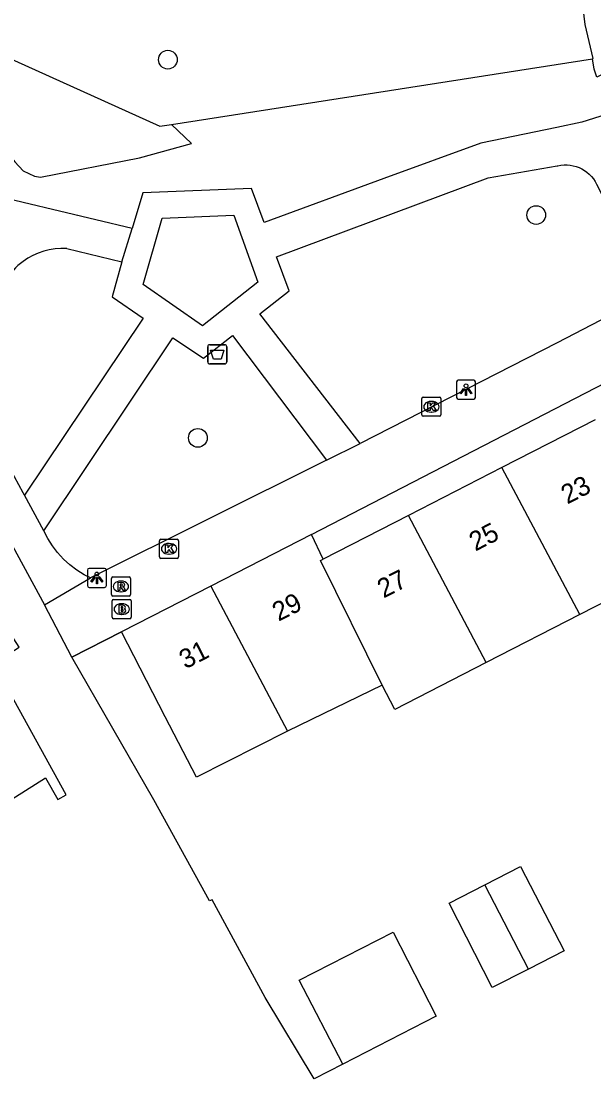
# Model space of a CAD drawing. Extents: x 160379 to 161131, y 383940 to 384849.
# Drawn here: x 160999.9 to 161029.9, y 384084.7 to 384140 of the extents above; entities that cross this region are included whole.
import ezdxf

# ---------------------------------------------------------------- set-up
doc = ezdxf.new("R2010")
doc.units = 0
for name, color, linetype in [('IMGEO_Afvalbak', 7, 'Continuous'), ('IMGEO_Boom', 7, 'Continuous'), ('IMGEO_Brandkraan', 7, 'Continuous'), ('IMGEO_Groenvoorziening', 7, 'Continuous'), ('IMGEO_Kolk', 7, 'Continuous'), ('IMGEO_Lichtpunt', 7, 'Continuous'), ('IMGEO_Muur', 7, 'Continuous'), ('IMGEO_Pand', 7, 'Continuous'), ('IMGEO_Pand_nummerreeks', 7, 'Continuous'), ('IMGEO_Rioolput', 7, 'Continuous'), ('IMGEO_Voetpad_halfverhard', 7, 'Continuous'), ('IMGEO_Voetpad_open', 7, 'Continuous')]:
    doc.layers.add(name, color=color, linetype=linetype)

msp = doc.modelspace()

# ---------------------------------------------------------------- linework, layer by layer
at = {"layer": 'IMGEO_Afvalbak'}
for p, q in [((161009.668, 384122.209), (161009.668, 384123.009)), ((161009.668, 384123.009), (161009.668, 384122.209)), ((161009.768, 384123.109), (161010.558, 384123.109)), ((161010.558, 384123.109), (161009.768, 384123.109)), ((161010.658, 384123.009), (161010.658, 384122.209)), ((161010.658, 384122.209), (161010.658, 384123.009)), ((161010.558, 384122.109), (161009.768, 384122.109)), ((161009.768, 384122.109), (161010.558, 384122.109))]:
    msp.add_line(p, q, dxfattribs=at)
msp.add_lwpolyline([(161009.811, 384122.823), (161010.515, 384122.823), (161010.366, 384122.353), (161009.96, 384122.353), (161009.811, 384122.823)], dxfattribs=at)
for centre, start, end in [((161009.768, 384123.009), 90, 180), ((161009.768, 384123.009), 90, 180), ((161010.558, 384123.009), 0, 90), ((161010.558, 384123.009), 360, 90), ((161009.768, 384122.209), 180, 270), ((161009.768, 384122.209), 180, 270), ((161010.558, 384122.209), 270, 0), ((161010.558, 384122.209), 270, 0)]:
    msp.add_arc(centre, 0.1, start, end, dxfattribs=at)
at = {"layer": 'IMGEO_Boom'}
for centre in [(161007.58, 384138.031), (161026.855, 384129.9), (161009.15, 384118.235)]:
    msp.add_circle(centre, 0.489, dxfattribs=at)
at = {"layer": 'IMGEO_Brandkraan'}
for p, q in [((161004.662, 384108.847), (161004.662, 384109.699)), ((161004.737, 384109.773), (161005.589, 384109.773)), ((161005.15, 384109.553), (161005.175, 384109.553)), ((161005.663, 384109.699), (161005.663, 384108.847)), ((161005.173, 384108.993), (161005.148, 384108.993)), ((161005.589, 384108.773), (161004.737, 384108.773))]:
    msp.add_line(p, q, dxfattribs=at)
for points in [[(161004.662, 384108.847), (161004.662, 384109.699)], [(161004.737, 384109.773), (161005.589, 384109.773)], [(161005.663, 384109.699), (161005.663, 384108.847)], [(161005.01, 384109.473), (161005.01, 384109.073), (161005.223, 384109.073)], [(161005.241, 384109.473), (161005.01, 384109.473)], [(161005.189, 384109.392), (161005.135, 384109.392), (161005.135, 384109.316)], [(161005.135, 384109.316), (161005.188, 384109.316)], [(161005.197, 384109.24), (161005.135, 384109.24), (161005.135, 384109.159)], [(161005.135, 384109.159), (161005.197, 384109.159)], [(161005.589, 384108.773), (161004.737, 384108.773)]]:
    msp.add_lwpolyline(points, dxfattribs=at)
for centre, radius, start, end in [((161004.739, 384109.697), 0.0765, 91.552, 178.448), ((161004.739, 384109.697), 0.0765, 91.552, 178.448), ((161005.587, 384109.697), 0.0765, 1.552, 88.448), ((161005.587, 384109.697), 0.0765, 1.552, 88.448), ((161005.19, 384109.354), 0.0379, 267.8285, 90.9355), ((161005.198, 384109.199), 0.0404, 269.8759, 90.5077), ((161005.229, 384109.324), 0.251, 268.6676, 293.5347), ((161005.245, 384109.328), 0.145, 59.4692, 91.5367), ((161005.27, 384109.375), 0.0922, 285.5137, 58.1501), ((161005.275, 384109.183), 0.105, 301.3115, 78.989), ((161004.739, 384108.849), 0.0765, 181.552, 268.448), ((161004.739, 384108.849), 0.0765, 181.552, 268.448), ((161005.587, 384108.849), 0.0765, 271.552, 358.448), ((161005.587, 384108.849), 0.0765, 271.552, 358.448)]:
    msp.add_arc(centre, radius, start, end, dxfattribs=at)
for centre, major_axis, ratio, start_param, end_param in [((161005.149, 384109.273), (-0.387, 0.002), 0.722429, 4.712389, 7.853982), ((161005.174, 384109.273), (-0.39, 0.002), 0.717154, 1.570796, 4.712389)]:
    msp.add_ellipse(centre, major_axis=major_axis, ratio=ratio, start_param=start_param, end_param=end_param, dxfattribs=at)
at = {"layer": 'IMGEO_Groenvoorziening'}
for points in [[(161029.797, 384138.079), (161029.845, 384138.087), (161029.42, 384139.864), (161026.658, 384162.899), (161031.19, 384164.897)], [(161036.447, 384142.278), (161035.775, 384140.036), (161030.032, 384137.124), (161029.891, 384137.526), (161029.797, 384138.079)], [(160994.905, 384139.173), (160998.463, 384138.478), (161007.166, 384134.542), (161007.773, 384134.636)], [(160994.905, 384139.173), (160996.839, 384136.297), (160999.577, 384132.69), (161000.006, 384132.205), (161000.593, 384131.93), (161000.909, 384131.883), (161006.091, 384132.899), (161008.817, 384133.644), (161007.773, 384134.636)], [(161007.773, 384134.636), (161029.797, 384138.079)]]:
    msp.add_lwpolyline(points, dxfattribs=at)
at = {"layer": 'IMGEO_Kolk'}
for p, q in [((161020.87, 384119.438), (161020.87, 384120.29)), ((161020.945, 384120.364), (161021.797, 384120.364)), ((161021.358, 384120.144), (161021.383, 384120.144)), ((161021.871, 384120.29), (161021.871, 384119.438)), ((161021.381, 384119.584), (161021.356, 384119.584)), ((161021.797, 384119.364), (161020.945, 384119.364)), ((161007.216, 384112.929), (161008.068, 384112.929)), ((161007.141, 384112.003), (161007.141, 384112.855)), ((161007.629, 384112.709), (161007.654, 384112.709)), ((161008.142, 384112.855), (161008.142, 384112.003)), ((161008.068, 384111.929), (161007.216, 384111.929)), ((161007.652, 384112.149), (161007.627, 384112.149))]:
    msp.add_line(p, q, dxfattribs=at)
for points in [[(161020.87, 384119.438), (161020.87, 384120.29)], [(161020.945, 384120.364), (161021.797, 384120.364)], [(161021.191, 384120.064), (161021.314, 384120.064), (161021.314, 384119.913), (161021.444, 384120.064), (161021.608, 384120.064), (161021.462, 384119.913), (161021.615, 384119.664), (161021.463, 384119.664), (161021.378, 384119.828), (161021.314, 384119.761), (161021.314, 384119.664), (161021.191, 384119.664), (161021.191, 384120.064)], [(161021.871, 384120.29), (161021.871, 384119.438)], [(161021.797, 384119.364), (161020.945, 384119.364)], [(161007.216, 384112.929), (161008.068, 384112.929)], [(161007.141, 384112.003), (161007.141, 384112.855)], [(161007.462, 384112.629), (161007.585, 384112.629), (161007.585, 384112.478), (161007.715, 384112.629), (161007.879, 384112.629), (161007.733, 384112.478), (161007.886, 384112.229), (161007.734, 384112.229), (161007.649, 384112.393), (161007.585, 384112.326), (161007.585, 384112.229), (161007.462, 384112.229), (161007.462, 384112.629)], [(161008.142, 384112.855), (161008.142, 384112.003)], [(161008.068, 384111.929), (161007.216, 384111.929)]]:
    msp.add_lwpolyline(points, dxfattribs=at)
for centre, start, end in [((161020.947, 384120.288), 91.552, 178.448), ((161020.947, 384120.288), 91.552, 178.448), ((161021.795, 384120.288), 1.552, 88.448), ((161021.795, 384120.288), 1.552, 88.448), ((161020.947, 384119.44), 181.552, 268.448), ((161020.947, 384119.44), 181.552, 268.448), ((161021.795, 384119.44), 271.552, 358.448), ((161021.795, 384119.44), 271.552, 358.448), ((161007.218, 384112.853), 91.552, 178.448), ((161007.218, 384112.853), 91.552, 178.448), ((161008.066, 384112.853), 1.552, 88.448), ((161008.066, 384112.853), 1.552, 88.448), ((161007.218, 384112.005), 181.552, 268.448), ((161007.218, 384112.005), 181.552, 268.448), ((161008.066, 384112.005), 271.552, 358.448), ((161008.066, 384112.005), 271.552, 358.448)]:
    msp.add_arc(centre, 0.0765, start, end, dxfattribs=at)
for centre, major_axis, ratio, start_param, end_param in [((161021.357, 384119.864), (-0.387, 0.002), 0.722429, 4.712389, 7.853982), ((161021.382, 384119.864), (-0.39, 0.002), 0.717154, 1.570796, 4.712389), ((161007.628, 384112.429), (-0.387, 0.002), 0.722429, 4.712389, 7.853982), ((161007.653, 384112.429), (-0.39, 0.002), 0.717154, 1.570796, 4.712389)]:
    msp.add_ellipse(centre, major_axis=major_axis, ratio=ratio, start_param=start_param, end_param=end_param, dxfattribs=at)
at = {"layer": 'IMGEO_Lichtpunt'}
for p, q in [((161023.586, 384121.258), (161022.778, 384121.258)), ((161023.586, 384121.258), (161022.778, 384121.258)), ((161022.684, 384121.163), (161022.684, 384120.356)), ((161022.684, 384121.163), (161022.684, 384120.356)), ((161023.68, 384120.356), (161023.68, 384121.163)), ((161023.68, 384120.356), (161023.68, 384121.163)), ((161022.778, 384120.262), (161023.586, 384120.262)), ((161022.778, 384120.262), (161023.586, 384120.262)), ((161003.367, 384111.309), (161003.367, 384110.502)), ((161003.367, 384111.309), (161003.367, 384110.502)), ((161004.269, 384111.404), (161003.461, 384111.404)), ((161004.269, 384111.404), (161003.461, 384111.404)), ((161004.363, 384110.502), (161004.363, 384111.309)), ((161004.363, 384110.502), (161004.363, 384111.309)), ((161003.461, 384110.408), (161004.269, 384110.408)), ((161003.461, 384110.408), (161004.269, 384110.408))]:
    msp.add_line(p, q, dxfattribs=at)
for points in [[(161023.058, 384120.827), (161023.097, 384120.799), (161022.909, 384120.537), (161022.871, 384120.564), (161023.058, 384120.827)], [(161023.16, 384120.779), (161023.207, 384120.779), (161023.207, 384120.457), (161023.16, 384120.457), (161023.16, 384120.779)], [(161023.27, 384120.799), (161023.308, 384120.826), (161023.495, 384120.564), (161023.456, 384120.536), (161023.27, 384120.799)], [(161003.741, 384110.973), (161003.78, 384110.945), (161003.592, 384110.683), (161003.554, 384110.71), (161003.741, 384110.973)], [(161003.843, 384110.925), (161003.89, 384110.925), (161003.89, 384110.603), (161003.843, 384110.603), (161003.843, 384110.925)], [(161003.953, 384110.945), (161003.991, 384110.972), (161004.178, 384110.71), (161004.139, 384110.682), (161003.953, 384110.945)]]:
    msp.add_lwpolyline(points, dxfattribs=at)
for centre in [(161023.183, 384120.961), (161003.866, 384111.107)]:
    msp.add_circle(centre, 0.0994, dxfattribs=at)
for centre, start, end in [((161022.778, 384121.163), 90, 180), ((161022.778, 384121.163), 90, 180), ((161023.586, 384121.163), 0, 90), ((161023.586, 384121.163), 0, 90), ((161022.778, 384120.356), 180, 270), ((161022.778, 384120.356), 180, 270), ((161023.586, 384120.356), 270, 0), ((161023.586, 384120.356), 270, 360), ((161003.461, 384111.309), 90, 180), ((161003.461, 384111.309), 90, 180), ((161004.269, 384111.309), 0, 90), ((161004.269, 384111.309), 0, 90), ((161003.461, 384110.502), 180, 270), ((161003.461, 384110.502), 180, 270), ((161004.269, 384110.502), 270, 0), ((161004.269, 384110.502), 270, 360)]:
    msp.add_arc(centre, 0.0946, start, end, dxfattribs=at)
at = {"layer": 'IMGEO_Muur'}
for points in [[(161002.558, 384106.761), (161005.151, 384108.087)], [(161015.229, 384084.687), (161012.666, 384088.946), (161009.894, 384094.062), (161009.767, 384094.003), (161006.849, 384099.293), (161002.558, 384106.761)], [(161016.744, 384085.463), (161015.229, 384084.687)]]:
    msp.add_lwpolyline(points, dxfattribs=at)
at = {"layer": 'IMGEO_Pand'}
for points in [[(161029.948, 384119.18), (161025.064, 384116.68)], [(161025.064, 384116.68), (161020.168, 384114.173)], [(161029.137, 384108.987), (161025.064, 384116.68)], [(161020.168, 384114.173), (161015.705, 384111.888)], [(161024.243, 384106.476), (161020.168, 384114.173)], [(160998.448, 384106.427), (160999.794, 384107.273), (160999.052, 384108.453), (160997.78, 384107.634), (160994.647, 384113.236), (160984.627, 384107.638), (160984.822, 384107.291), (160986.399, 384108.157), (160994.027, 384095.922), (161001.18, 384100.437), (161001.827, 384099.309), (161002.265, 384099.56), (160998.448, 384106.427)], [(161015.1, 384113.176), (161009.82, 384110.475)], [(161015.705, 384111.888), (161015.1, 384113.176)], [(161018.79, 384105.301), (161015.575, 384111.824), (161015.705, 384111.888)], [(161034.018, 384111.491), (161029.137, 384108.987)], [(161009.82, 384110.475), (161005.151, 384108.087)], [(161009.82, 384110.475), (161013.842, 384102.878)], [(161029.137, 384108.987), (161024.243, 384106.476)], [(161013.842, 384102.878), (161009.074, 384100.476), (161007.442, 384103.643), (161005.151, 384108.087)], [(161024.243, 384106.476), (161019.449, 384104.017), (161018.79, 384105.301)], [(161018.79, 384105.301), (161013.842, 384102.878)], [(161024.169, 384094.835), (161026.038, 384095.793), (161028.32, 384091.394), (161026.451, 384090.436)], [(161026.451, 384090.436), (161024.56, 384089.467), (161022.3, 384093.877), (161024.169, 384094.835)], [(161026.451, 384090.436), (161024.169, 384094.835)], [(161016.744, 384085.463), (161014.454, 384089.856), (161019.363, 384092.372), (161021.619, 384087.961), (161016.744, 384085.463)]]:
    msp.add_lwpolyline(points, dxfattribs=at)
at = {"layer": 'IMGEO_Rioolput'}
for p, q in [((161004.625, 384110.032), (161004.625, 384110.884)), ((161004.7, 384110.958), (161005.552, 384110.958)), ((161005.113, 384110.738), (161005.138, 384110.738)), ((161005.626, 384110.884), (161005.626, 384110.032)), ((161005.136, 384110.178), (161005.111, 384110.178)), ((161005.552, 384109.958), (161004.7, 384109.958))]:
    msp.add_line(p, q, dxfattribs=at)
for points in [[(161004.625, 384110.032), (161004.625, 384110.884)], [(161004.7, 384110.958), (161005.552, 384110.958)], [(161005.214, 384110.656), (161004.962, 384110.658), (161004.962, 384110.258)], [(161005.626, 384110.884), (161005.626, 384110.032)], [(161004.962, 384110.258), (161005.086, 384110.258), (161005.086, 384110.42), (161005.097, 384110.42)], [(161005.14, 384110.577), (161005.086, 384110.577), (161005.086, 384110.496)], [(161005.086, 384110.496), (161005.138, 384110.496)], [(161005.144, 384110.391), (161005.215, 384110.258), (161005.355, 384110.258), (161005.29, 384110.384)], [(161005.552, 384109.958), (161004.7, 384109.958)]]:
    msp.add_lwpolyline(points, dxfattribs=at)
for centre, radius, start, end in [((161004.702, 384110.882), 0.0765, 91.552, 178.448), ((161004.702, 384110.882), 0.0765, 91.552, 178.448), ((161005.213, 384110.546), 0.109, 350.3612, 89.416), ((161005.55, 384110.882), 0.0765, 1.552, 88.448), ((161005.55, 384110.882), 0.0765, 1.552, 88.448), ((161005.096, 384110.367), 0.0533, 26.0293, 88.6989), ((161005.122, 384110.685), 0.19, 274.7715, 282.9687), ((161005.146, 384110.481), 0.0964, 77.0061, 93.1865), ((161005.16, 384110.538), 0.0378, 276.6634, 79.6772), ((161005.211, 384110.546), 0.112, 277.5842, 350.9817), ((161005.195, 384110.331), 0.108, 29.5134, 73.7905), ((161004.702, 384110.034), 0.0765, 181.552, 268.448), ((161004.702, 384110.034), 0.0765, 181.552, 268.448), ((161005.55, 384110.034), 0.0765, 271.552, 358.448), ((161005.55, 384110.034), 0.0765, 271.552, 358.448)]:
    msp.add_arc(centre, radius, start, end, dxfattribs=at)
for centre, major_axis, ratio, start_param, end_param in [((161005.112, 384110.458), (-0.387, 0.002), 0.722429, 4.712389, 7.853982), ((161005.137, 384110.458), (-0.39, 0.002), 0.717154, 1.570796, 4.712389)]:
    msp.add_ellipse(centre, major_axis=major_axis, ratio=ratio, start_param=start_param, end_param=end_param, dxfattribs=at)
at = {"layer": 'IMGEO_Voetpad_halfverhard'}
for points in [[(161005.718, 384129.189), (161000, 384130.562), (160997.603, 384131.137), (160996.642, 384132.385), (160994.774, 384134.801), (160993.254, 384137.015), (160990.853, 384141.098), (160987.605, 384146.977)], [(161040.371, 384140.079), (161033.725, 384136.709), (161031.909, 384135.762), (161031.749, 384135.685), (161030.518, 384135.17), (161029.247, 384134.766), (161027.944, 384134.478), (161023.951, 384133.656), (161018.887, 384131.803), (161012.616, 384129.509), (161011.953, 384131.288), (161006.277, 384131.058), (161005.718, 384129.189)], [(161017.635, 384117.933), (161012.392, 384124.721), (161013.929, 384125.926), (161013.27, 384127.709), (161024.349, 384131.847), (161027.956, 384132.471), (161027.993, 384132.48), (161028.152, 384132.509), (161028.312, 384132.525), (161028.473, 384132.525), (161028.634, 384132.511), (161028.792, 384132.483), (161028.948, 384132.441), (161029.099, 384132.386), (161029.245, 384132.317), (161029.383, 384132.235), (161029.514, 384132.141), (161029.636, 384132.036), (161029.748, 384131.92), (161029.85, 384131.795), (161029.94, 384131.661), (161030.017, 384131.52), (161032.896, 384125.768)], [(161005.166, 384127.453), (161005.718, 384129.189)], [(161002.284, 384128.143), (161005.166, 384127.453)], [(161005.166, 384127.453), (161004.667, 384125.626), (161006.284, 384124.497), (161000.069, 384115.24)], [(161001.084, 384113.378), (161007.837, 384123.468), (161009.453, 384122.412), (161010.964, 384123.59), (161015.881, 384117.064)], [(161000.069, 384115.24), (161000, 384115.366), (160998.396, 384118.295)], [(160996.945, 384117.185), (161000, 384111.558), (161001.122, 384109.491)], [(161001.084, 384113.378), (161000.069, 384115.24)], [(161003.527, 384110.903), (161003.2, 384111.073), (161002.815, 384111.314), (161002.453, 384111.589), (161002.117, 384111.895), (161001.81, 384112.229), (161001.534, 384112.59), (161001.291, 384112.974), (161001.084, 384113.378)]]:
    msp.add_lwpolyline(points, dxfattribs=at)
for centre, radius, start, end in [((161002.066, 384124.669), 3.48, 86.4148, 126.4213), ((161002.061, 384124.675), 3.473, 126.4051, 171.222)]:
    msp.add_arc(centre, radius, start, end, dxfattribs=at)
at = {"layer": 'IMGEO_Voetpad_open'}
for points in [[(161009.39, 384124.097), (161006.288, 384126.258), (161007.289, 384129.734), (161011.04, 384129.887), (161012.286, 384126.382), (161009.39, 384124.097)], [(161032.896, 384125.768), (161027.949, 384123.209), (161017.635, 384117.933)], [(161015.1, 384113.176), (161034.221, 384123.045)], [(161015.881, 384117.064), (161017.635, 384117.933)], [(161015.881, 384117.064), (161003.527, 384110.903)], [(161001.122, 384109.491), (161003.527, 384110.903)], [(161005.151, 384108.087), (161002.558, 384106.761), (161001.122, 384109.491)]]:
    msp.add_lwpolyline(points, dxfattribs=at)

# ---------------------------------------------------------------- texts
at = {"layer": 'IMGEO_Pand_nummerreeks'}
for s, rotation, p in [('23', 27.1119, (161028.481, 384114.744)), ('25', 27.1119, (161023.675, 384112.283)), ('27', 27.1119, (161018.868, 384109.822)), ('29', 27.0901, (161013.37, 384108.607)), ('31', 27.0901, (161008.497, 384106.114))]:
    msp.add_text(s, height=1, rotation=rotation, dxfattribs=at).set_placement(p)

doc.saveas('drawing.dxf')
